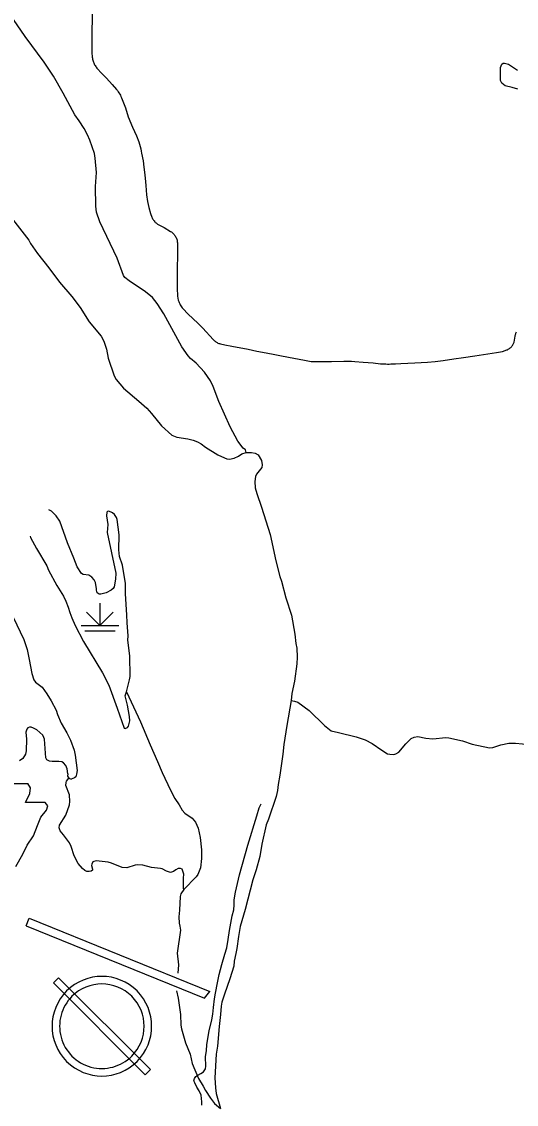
# Model space of a CAD drawing. Extents: x -19 to 366, y -4 to 359.
# Drawn here: x 158.295 to 159.537, y 183.524 to 186.242 of the extents above; entities that cross this region are included whole.
import ezdxf

# ---------------------------------------------------------------- set-up
doc = ezdxf.new("R2010")
doc.units = 0
for name, color, linetype in [('Level 21', 7, 'Continuous'), ('Level 31', 7, 'Continuous'), ('Level 35', 7, 'Continuous'), ('Level 44', 7, 'Continuous'), ('Level 45', 7, 'Continuous'), ('Level 47', 7, 'Continuous'), ('Level 57', 7, 'Continuous'), ('Level 60', 7, 'Continuous')]:
    doc.layers.add(name, color=color, linetype=linetype)

msp = doc.modelspace()

# ---------------------------------------------------------------- linework, layer by layer
at = {"layer": 'Level 21'}
for p, q in [((158.3176, 184.3188), (158.311, 184.3298)), ((158.3048, 184.2819), (158.316, 184.3043)), ((158.316, 184.3043), (158.3176, 184.3188)), ((158.3545, 184.2819), (158.3048, 184.2819)), ((158.3609, 184.2739), (158.3545, 184.2819)), ((158.3577, 184.2627), (158.3609, 184.2739)), ((158.3352, 184.2242), (158.3432, 184.2451)), ((158.3432, 184.2451), (158.3577, 184.2627)), ((158.3256, 184.1986), (158.3352, 184.2242)), ((158.3096, 184.1746), (158.3256, 184.1986)), ((158.2984, 184.1521), (158.3096, 184.1746)), ((158.2808, 184.1217), (158.2984, 184.1521))]:
    msp.add_line(p, q, dxfattribs=at)
msp.add_lwpolyline([(158.0228, 184.33), (158.311, 184.3298)], dxfattribs=at)
at = {"layer": 'Level 31'}
for points in [[(158.4729, 186.3267), (158.4719, 186.2028), (158.4715, 186.1857), (158.4715, 186.1642), (158.4726, 186.1525), (158.473, 186.1501), (158.4735, 186.1476), (158.4741, 186.1452), (158.4748, 186.1429), (158.4757, 186.1405), (158.4766, 186.1382), (158.4776, 186.136), (158.4787, 186.1337), (158.48, 186.1316), (158.4813, 186.1295), (158.4827, 186.1274), (158.4842, 186.1254), (158.4966, 186.1115), (158.5082, 186.0997), (158.5229, 186.0844), (158.5337, 186.0716), (158.5358, 186.0689), (158.5379, 186.066), (158.5397, 186.0631), (158.5415, 186.0601), (158.5432, 186.0571), (158.5447, 186.0539), (158.5461, 186.0507), (158.5558, 186.0253), (158.5628, 186.0029), (158.5735, 185.9767), (158.5838, 185.9552), (158.59, 185.9401), (158.5914, 185.9344), (158.5928, 185.9287), (158.5942, 185.9229), (158.5954, 185.9172), (158.5966, 185.9114), (158.6001, 185.8925), (158.6025, 185.8765), (158.6042, 185.8644), (158.6055, 185.8487), (158.6068, 185.8303), (158.6087, 185.8071), (158.611, 185.7909), (158.6146, 185.7756), (158.619, 185.7607), (158.6222, 185.7515), (158.6231, 185.7493), (158.6241, 185.7473), (158.6253, 185.7453), (158.6265, 185.7434), (158.6279, 185.7416), (158.6294, 185.7398), (158.631, 185.7382), (158.6328, 185.7367), (158.6346, 185.7353), (158.6365, 185.734), (158.6418, 185.7309), (158.653, 185.725), (158.6694, 185.7154), (158.6713, 185.7142), (158.6732, 185.7127), (158.6749, 185.7112), (158.6765, 185.7096)], [(158.6765, 185.7096), (158.6781, 185.7079), (158.6795, 185.706), (158.6808, 185.7041), (158.682, 185.7021), (158.6831, 185.7), (158.684, 185.6979), (158.6847, 185.6957), (158.6854, 185.6935), (158.6859, 185.6912), (158.6862, 185.6889), (158.6864, 185.6866), (158.6866, 185.6786), (158.6864, 185.6554), (158.686, 185.622), (158.6862, 185.596), (158.6861, 185.5727), (158.687, 185.5532), (158.6887, 185.5427), (158.6898, 185.5398), (158.691, 185.5369), (158.6923, 185.534), (158.6937, 185.5312), (158.6952, 185.5285), (158.6969, 185.5258), (158.6987, 185.5232), (158.7005, 185.5207), (158.7128, 185.5083), (158.7258, 185.4962), (158.7378, 185.485), (158.7501, 185.4727), (158.7761, 185.4438), (158.7776, 185.4423), (158.7792, 185.4409), (158.7809, 185.4396), (158.7826, 185.4384), (158.7844, 185.4372), (158.7863, 185.4362), (158.7882, 185.4353), (158.7901, 185.4345), (158.7921, 185.4338), (158.7942, 185.4332), (158.8058, 185.4305), (158.8228, 185.4273), (158.8642, 185.4195), (158.886, 185.4152), (158.8999, 185.4127), (158.9268, 185.4073), (158.9475, 185.4031), (158.9783, 185.3971), (159.0058, 185.392), (159.0221, 185.3893), (159.0325, 185.389), (159.0631, 185.3891), (159.0732, 185.3891), (159.1039, 185.3894), (159.1234, 185.3897), (159.1318, 185.3893), (159.1524, 185.3874), (159.1781, 185.3852), (159.1965, 185.3834), (159.2008, 185.3831), (159.2051, 185.3828), (159.2094, 185.3827), (159.2137, 185.3826), (159.218, 185.3826), (159.2223, 185.3827), (159.2342, 185.3832), (159.2476, 185.3837), (159.2827, 185.3853), (159.3138, 185.3872), (159.3331, 185.3889), (159.3537, 185.3915), (159.3806, 185.3955), (159.4045, 185.3989), (159.4334, 185.4033), (159.466, 185.4082), (159.4875, 185.4114), (159.5028, 185.4137), (159.5131, 185.4178), (159.515, 185.4186), (159.5168, 185.4195), (159.5185, 185.4206), (159.5202, 185.4217), (159.5218, 185.4229), (159.5233, 185.4242), (159.5247, 185.4257), (159.5261, 185.4272), (159.5273, 185.4287), (159.5285, 185.4304), (159.5295, 185.4321), (159.5304, 185.4339), (159.5313, 185.4358), (159.532, 185.4377), (159.5327, 185.4426), (159.5336, 185.4475), (159.5344, 185.4522), (159.5354, 185.4571), (159.5358, 185.4587), (159.5363, 185.4602)], [(159.5363, 185.4602), (159.537, 185.4617), (159.5378, 185.4632)]]:
    msp.add_lwpolyline(points, dxfattribs=at)
at = {"layer": 'Level 35'}
for points in [[(158.8591, 185.1603), (158.857, 185.167), (158.8514, 185.1713), (158.8379, 185.1886), (158.8191, 185.2247), (158.7903, 185.2884), (158.7766, 185.3261), (158.7694, 185.3406), (158.7545, 185.3621), (158.7336, 185.3848), (158.7197, 185.3965), (158.7133, 185.403), (158.6978, 185.426), (158.652, 185.5088), (158.6357, 185.5348), (158.6239, 185.5495), (158.6067, 185.5634), (158.5653, 185.591), (158.5547, 185.5999), (158.5508, 185.6049), (158.5355, 185.6486), (158.4914, 185.7394), (158.4833, 185.7635), (158.4815, 185.7789), (158.481, 185.8283), (158.4832, 185.8631), (158.48, 185.8993), (158.4784, 185.9112), (158.4663, 185.9446), (158.4605, 185.9577), (158.452, 185.9739), (158.4402, 185.993), (158.4291, 186.0083), (158.3993, 186.0626), (158.3756, 186.1053), (158.3521, 186.14), (158.3041, 186.2044), (158.2751, 186.2469)], [(159.5411, 186.0721), (159.5266, 186.0767), (159.5091, 186.0807), (159.5006, 186.0872), (159.4974, 186.0938), (159.4977, 186.1266), (159.5009, 186.1356), (159.5039, 186.1376), (159.5075, 186.1379), (159.5172, 186.1348), (159.5399, 186.1201)], [(158.2669, 185.7539), (158.3131, 185.6934), (158.3177, 185.685), (158.3353, 185.6597), (158.3637, 185.6244), (158.3908, 185.588), (158.421, 185.552), (158.4425, 185.5244), (158.465, 185.4882), (158.4952, 185.4526), (158.5021, 185.4402), (158.5088, 185.4202), (158.5123, 185.3977), (158.5275, 185.3526), (158.5325, 185.3434), (158.5511, 185.3216), (158.5897, 185.289), (158.6095, 185.2718), (158.6215, 185.2582), (158.6464, 185.2274), (158.6727, 185.2042), (158.6853, 185.1988), (158.7122, 185.195), (158.7261, 185.1915), (158.7366, 185.1876), (158.7464, 185.1819), (158.7572, 185.174), (158.7883, 185.1545), (158.7967, 185.1504), (158.8105, 185.1448), (158.8168, 185.144), (158.8292, 185.1467), (158.8394, 185.1511), (158.8481, 185.157), (158.8591, 185.1603), (158.8723, 185.1608), (158.8818, 185.1587), (158.8889, 185.1543), (158.8972, 185.1402)], [(158.8972, 185.1402), (158.8995, 185.1296), (158.898, 185.1228), (158.8853, 185.1058), (158.8824, 185.1004), (158.8807, 185.0878), (158.8815, 185.0719), (158.8858, 185.0572), (158.8973, 185.023), (158.9191, 184.9544), (158.9332, 184.8882), (158.9434, 184.8495), (158.9476, 184.838), (158.9585, 184.7957), (158.9724, 184.7521), (158.9808, 184.7048), (158.9838, 184.6808), (158.9861, 184.6694), (158.9868, 184.647), (158.986, 184.6301), (158.9803, 184.5869), (158.974, 184.5558), (158.9721, 184.5382), (158.9608, 184.4751), (158.9537, 184.4277), (158.951, 184.4035), (158.9436, 184.3503), (158.9392, 184.3271), (158.9374, 184.3124), (158.9343, 184.2975), (158.9147, 184.2401), (158.9093, 184.2261), (158.8983, 184.1773), (158.8931, 184.1468), (158.8843, 184.1129), (158.876, 184.0881), (158.8565, 184.0139), (158.8442, 183.9708), (158.8394, 183.9458), (158.8355, 183.9157), (158.833, 183.9027)], [(158.559, 184.5601), (158.5934, 184.4843), (158.618, 184.4264), (158.6367, 184.3852), (158.6481, 184.357), (158.669, 184.3134), (158.6797, 184.2921), (158.6905, 184.2762), (158.6983, 184.2629), (158.7048, 184.2549), (158.7238, 184.2424), (158.732, 184.2325), (158.7382, 184.2178), (158.7434, 184.1944), (158.7467, 184.1631), (158.747, 184.1418), (158.7445, 184.1182), (158.7377, 184.1016), (158.7338, 184.0954), (158.7023, 184.0634), (158.6951, 184.0526), (158.693, 184.0463), (158.692, 184.0117), (158.6898, 183.9947), (158.6905, 183.9793), (158.6929, 183.9714), (158.6943, 183.9616), (158.6861, 183.9037), (158.689, 183.8743), (158.6875, 183.8541)], [(158.9721, 184.5382), (158.9801, 184.5365), (158.9883, 184.5337), (159.0172, 184.5128), (159.0554, 184.4755), (159.0723, 184.4622), (159.0908, 184.4577), (159.135, 184.4468), (159.1576, 184.439), (159.1754, 184.4304), (159.1993, 184.4131), (159.2141, 184.4043), (159.2196, 184.4031), (159.2296, 184.4026), (159.2349, 184.404), (159.2424, 184.4087), (159.2599, 184.4296), (159.2733, 184.4423), (159.281, 184.4464), (159.2903, 184.4476), (159.3097, 184.4438), (159.3279, 184.4422), (159.3599, 184.4453), (159.3677, 184.4444), (159.4018, 184.4369), (159.4266, 184.4286), (159.4694, 184.4196), (159.4781, 184.4202), (159.4981, 184.4265), (159.5181, 184.4311), (159.5348, 184.4309), (159.5874, 184.4256)], [(158.4113, 184.3537), (158.4106, 184.3484), (158.4136, 184.3433), (158.4201, 184.3404)], [(158.7023, 184.0634), (158.7013, 184.0652), (158.7017, 184.0922), (158.7022, 184.1025), (158.6985, 184.1144), (158.6945, 184.1164), (158.6886, 184.1161), (158.6828, 184.1127), (158.6768, 184.109), (158.6687, 184.1067), (158.6594, 184.1095), (158.6485, 184.1152), (158.6439, 184.1166), (158.6213, 184.1191), (158.5999, 184.1248), (158.5859, 184.126), (158.58, 184.1249), (158.5597, 184.1182), (158.5481, 184.1187), (158.5211, 184.1299), (158.5122, 184.1323), (158.4825, 184.1355), (158.4769, 184.1344), (158.4744, 184.133), (158.4714, 184.1269), (158.4709, 184.1238), (158.4737, 184.1151), (158.4734, 184.1123), (158.4697, 184.1095), (158.4647, 184.1087), (158.4594, 184.1093), (158.4541, 184.1117), (158.4479, 184.1167), (158.4374, 184.129), (158.4275, 184.1485), (158.4196, 184.1713), (158.4154, 184.1807), (158.4002, 184.2005), (158.3924, 184.2112), (158.3896, 184.2189), (158.3907, 184.2254), (158.4067, 184.2506), (158.4152, 184.2766), (158.4167, 184.2848), (158.4154, 184.3015), (158.4066, 184.3247), (158.4068, 184.3319)], [(158.4068, 184.3319), (158.4082, 184.3357), (158.4136, 184.3433)], [(158.833, 183.9027), (158.829, 183.884), (158.828, 183.8713), (158.8184, 183.8395), (158.8043, 183.8012), (158.7981, 183.7813), (158.7964, 183.7712), (158.7948, 183.7499), (158.7909, 183.7198), (158.7869, 183.6702), (158.7837, 183.6501), (158.7804, 183.591), (158.7821, 183.566), (158.7839, 183.5514), (158.795, 183.514)], [(158.684, 183.8097), (158.6887, 183.7911), (158.6941, 183.7498), (158.6951, 183.7228), (158.6963, 183.7136), (158.7071, 183.6787), (158.7185, 183.6504), (158.7235, 183.6274), (158.7395, 183.5892), (158.7507, 183.5704), (158.7567, 183.5591), (158.7692, 183.5402)], [(158.7692, 183.5402), (158.7797, 183.5266), (158.795, 183.514)]]:
    msp.add_lwpolyline(points, dxfattribs=at)
at = {"layer": 'Level 44'}
for p, q in [((158.4919, 184.7259), (158.4584, 184.7594)), ((158.4919, 184.7827), (158.4919, 184.7259)), ((158.4919, 184.7259), (158.5254, 184.7594)), ((158.4446, 184.7259), (158.5393, 184.7259)), ((158.454, 184.713), (158.5298, 184.713))]:
    msp.add_line(p, q, dxfattribs=at)
at = {"layer": 'Level 45'}
msp.add_lwpolyline([(158.7474, 183.5223), (158.7474, 183.5312), (158.7472, 183.5392), (158.7457, 183.5474), (158.7409, 183.5588), (158.7349, 183.5678), (158.7298, 183.5785), (158.728, 183.5839), (158.7295, 183.5897), (158.7328, 183.5946), (158.7375, 183.5979), (158.7456, 183.6023), (158.7522, 183.6063), (158.7568, 183.6132), (158.7575, 183.6199), (158.7572, 183.6435), (158.7592, 183.6598), (158.7607, 183.6739), (158.7633, 183.6947), (158.766, 183.7088), (158.7726, 183.7365), (158.7756, 183.7509), (158.7771, 183.7674), (158.7799, 183.7895), (158.7817, 183.8032), (158.7867, 183.8295), (158.7915, 183.8507), (158.7977, 183.8753), (158.8053, 183.9011), (158.8102, 183.9169), (158.814, 183.938), (158.8175, 183.9608), (158.8241, 183.9978), (158.8278, 184.0126), (158.829, 184.0254), (158.8293, 184.0379), (158.8322, 184.0574), (158.8427, 184.1005), (158.8634, 184.1746), (158.8858, 184.2487), (158.8915, 184.2688), (158.8966, 184.2791)], dxfattribs=at)
at = {"layer": 'Level 47'}
for points in [[(158.4836, 184.8149), (158.4835, 184.8185), (158.4811, 184.8339), (158.4773, 184.8406), (158.472, 184.8474), (158.464, 184.8523), (158.4501, 184.8539), (158.4453, 184.8566), (158.4347, 184.8737), (158.4268, 184.895), (158.4107, 184.9336), (158.3913, 184.9882), (158.3819, 185.0013), (158.3706, 185.0134), (158.3636, 185.0169)], [(158.559, 184.5601), (158.5663, 184.59), (158.5675, 184.5985), (158.5669, 184.6498), (158.5619, 184.6892), (158.5626, 184.7001), (158.5602, 184.7329), (158.5598, 184.753), (158.5575, 184.7792), (158.5563, 184.8069), (158.5565, 184.8319), (158.5483, 184.8779), (158.5414, 184.8996), (158.5394, 184.9161), (158.5405, 184.9537), (158.5354, 184.9925), (158.5338, 184.9973), (158.5282, 185.0053), (158.5237, 185.0094), (158.514, 185.013), (158.5109, 185.0123), (158.5095, 185.0106), (158.5085, 185.0013), (158.5116, 184.9801), (158.5104, 184.9599), (158.5321, 184.8574), (158.5309, 184.8426), (158.5275, 184.8235), (158.5248, 184.8189), (158.52, 184.8148), (158.5076, 184.8084), (158.4944, 184.8053), (158.49, 184.805), (158.4872, 184.8063), (158.4848, 184.8087), (158.4836, 184.8149)], [(158.3165, 184.9507), (158.3177, 184.9475), (158.3329, 184.9199), (158.3584, 184.876), (158.363, 184.8656), (158.3834, 184.8268), (158.4003, 184.7998), (158.4066, 184.7874), (158.4126, 184.7727), (158.4161, 184.7593), (158.421, 184.7457), (158.4299, 184.7262), (158.4507, 184.686), (158.4988, 184.6077), (158.5147, 184.5763), (158.5353, 184.5192), (158.5528, 184.4685), (158.5553, 184.4676), (158.5615, 184.4704), (158.5637, 184.474), (158.5672, 184.4872), (158.5664, 184.4977), (158.5614, 184.5266), (158.5554, 184.55), (158.559, 184.5601)], [(158.2582, 184.9465), (158.2612, 184.9181), (158.2606, 184.9059), (158.2567, 184.8825), (158.2569, 184.8715), (158.2548, 184.8575), (158.2554, 184.8017), (158.2581, 184.7757), (158.2599, 184.7701), (158.2744, 184.7469), (158.3008, 184.6908), (158.309, 184.6659)], [(158.309, 184.6659), (158.3144, 184.6406), (158.3213, 184.606), (158.3262, 184.5898), (158.3303, 184.5842), (158.3467, 184.5712), (158.3588, 184.5544), (158.3698, 184.537), (158.3818, 184.5139), (158.3855, 184.5031), (158.3949, 184.4815), (158.409, 184.4566), (158.4181, 184.4385), (158.427, 184.4138), (158.4301, 184.4008), (158.4346, 184.3621), (158.4335, 184.3532), (158.4311, 184.3467), (158.4282, 184.3436), (158.4201, 184.3404)], [(158.4113, 184.3537), (158.41, 184.3665), (158.4061, 184.3748), (158.4006, 184.3813), (158.396, 184.3841), (158.3888, 184.3853), (158.3723, 184.3849), (158.3654, 184.3861), (158.3589, 184.3895), (158.356, 184.3938), (158.3525, 184.4409), (158.3513, 184.4456), (158.3485, 184.4507), (158.3415, 184.4581), (158.3334, 184.4642), (158.3254, 184.4688), (158.3193, 184.4709), (158.3153, 184.471), (158.3113, 184.4696), (158.3082, 184.4659), (158.3061, 184.4588), (158.3074, 184.441), (158.3069, 184.4117), (158.3048, 184.4035), (158.298, 184.3924), (158.29, 184.3867)]]:
    msp.add_lwpolyline(points, dxfattribs=at)
at = {"layer": 'Level 57'}
for p, q in [((158.3883, 183.8424), (158.375, 183.8291)), ((158.6187, 183.6121), (158.3883, 183.8424)), ((158.375, 183.8291), (158.6053, 183.5987)), ((158.6053, 183.5987), (158.6187, 183.6121))]:
    msp.add_line(p, q, dxfattribs=at)
for points in [[(158.3065, 183.9729), (158.3141, 183.9916), (158.7675, 183.8077)], [(158.3065, 183.9729), (158.7547, 183.7911), (158.7675, 183.8077)]]:
    msp.add_lwpolyline(points, dxfattribs=at)
for radius, start, end in [(0.125, 315, 135), (0.125, 135, 315), (0.1061, 315.0001, 135), (0.1061, 135, 315.0001)]:
    msp.add_arc((158.4968, 183.7206), radius, start, end, dxfattribs=at)
at = {"layer": 'Level 60'}
for points in [[(168.7902, 2.2442), (168.5607, 10.8615), (168.3304, 19.479), (168.0993, 28.0965), (167.8673, 36.7142), (167.6346, 45.3321), (167.4011, 53.95), (167.1668, 62.5681), (166.9316, 71.1863), (166.6957, 79.8047), (166.459, 88.4232), (166.2215, 97.0418), (165.9832, 105.6605), (165.7441, 114.2794), (165.5043, 122.8984), (165.2636, 131.5176), (165.0221, 140.1368), (164.7799, 148.7563), (164.5369, 157.3758), (164.2931, 165.9955), (164.0485, 174.6153), (163.8031, 183.2352), (163.5569, 191.8553), (163.31, 200.4755), (163.0623, 209.0959), (162.8138, 217.7164), (162.5645, 226.337), (162.3145, 234.9577), (162.0637, 243.5786), (161.8121, 252.1997), (161.5597, 260.8208), (161.3066, 269.4421), (161.0527, 278.0636), (160.798, 286.6851), (160.5426, 295.3068), (160.2864, 303.9287), (160.0294, 312.5507), (159.7717, 321.1728), (159.5132, 329.7951), (159.2539, 338.4175), (158.9939, 347.04)], [(0, 180.8999), (7.1228, 180.9044), (14.2457, 180.9176), (21.3685, 180.9397), (28.4912, 180.9706), (35.614, 181.0103), (42.7366, 181.0589), (49.8592, 181.1163), (56.9818, 181.1825), (64.1042, 181.2575), (71.2266, 181.3414), (78.3488, 181.4341), (85.4709, 181.5357), (92.5929, 181.646), (99.7147, 181.7652), (106.8364, 181.8933), (113.9579, 182.0301), (121.0793, 182.1758), (128.2005, 182.3303), (135.3214, 182.4936), (142.4422, 182.6658), (149.5627, 182.8468), (156.683, 183.0366), (163.8031, 183.2352), (170.9229, 183.4427), (178.0425, 183.659), (185.1617, 183.8841), (192.2807, 184.1181), (199.3994, 184.3608), (206.5178, 184.6124), (213.6359, 184.8728), (220.7537, 185.1421), (227.8711, 185.4201), (234.9881, 185.707), (242.1048, 186.0027), (249.2212, 186.3073), (256.3371, 186.6206), (263.4526, 186.9428), (270.5678, 187.2738), (277.6825, 187.6136), (284.7968, 187.9622), (291.9107, 188.3197), (299.0241, 188.6859), (306.1371, 189.061), (313.2495, 189.4449), (320.3615, 189.8377), (327.4731, 190.2392), (334.5841, 190.6495), (341.6946, 191.0687)], [(161.4532, 2.0533), (161.2336, 10.6702), (161.0133, 19.2873), (160.7922, 27.9044), (160.5704, 36.5217), (160.3478, 45.1392), (160.1245, 53.7568), (159.9003, 62.3745), (159.6754, 70.9923), (159.4498, 79.6103), (159.2234, 88.2284), (158.9962, 96.8466), (158.7683, 105.465), (158.5396, 114.0835), (158.3102, 122.7022), (158.08, 131.321), (157.849, 139.9399), (157.6173, 148.559), (157.3849, 157.1782), (157.1517, 165.7975), (156.9177, 174.417), (156.683, 183.0366), (156.511, 189.3363)]]:
    msp.add_spline(points, degree=3, dxfattribs=at)

doc.saveas('drawing.dxf')
